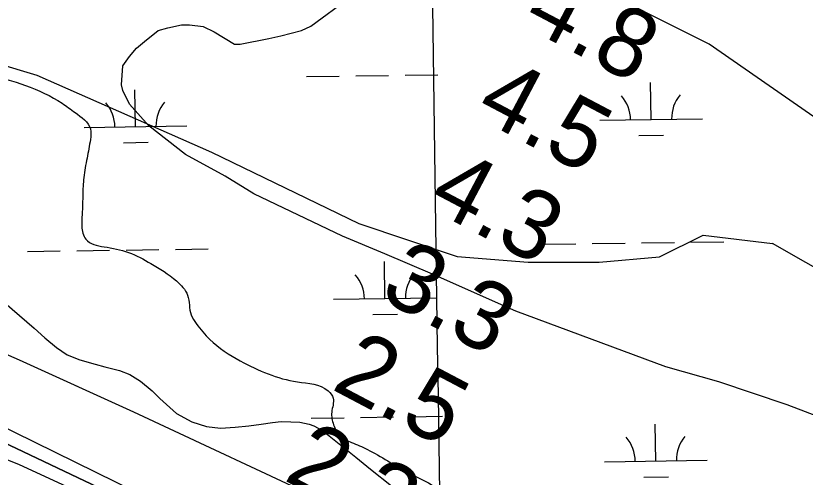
# Model space of a CAD drawing. Extents: x 3767014 to 3805179, y 361544 to 387384.
# Drawn here: x 3789247 to 3790016, y 377745 to 378195 of the extents above; entities that cross this region are included whole.
import ezdxf

# ---------------------------------------------------------------- set-up
doc = ezdxf.new("R2010")
doc.units = 0
for name, color, linetype in [('V-GRID-MAJR', 7, 'Continuous'), ('V-RIVR-EDGE', 7, 'Continuous'), ('V-RIVR-RANG', 7, 'Continuous'), ('V-ROAD-CNTR', 7, 'Continuous'), ('V-SITE-VEGE', 7, 'Continuous'), ('V-TOPO-DPTH', 7, 'Continuous'), ('V-TOPO-MINR', 7, 'Continuous'), ('V-TOPO-WATR', 7, 'Continuous'), ('V-WETL-SWMP', 7, 'Continuous')]:
    doc.layers.add(name, color=color, linetype=linetype)

msp = doc.modelspace()

# ---------------------------------------------------------------- linework, layer by layer
at = {"layer": 'V-GRID-MAJR'}
msp.add_spline([(3789806.62, 367223.106), (3789722.043, 373279.937), (3789637.419, 379340.141), (3789552.795, 385400.346), (3789552.748, 385403.717)], degree=3, dxfattribs=at)
at = {"layer": 'V-RIVR-EDGE'}
msp.add_spline([(3788386.899, 379042.41), (3788417.904, 379023.435), (3788440.887, 378992.179), (3788448.043, 378960.51), (3788447.055, 378926.601), (3788439.707, 378880.951), (3788409.24, 378810.941), (3788372.521, 378773.051), (3788350.301, 378746.88), (3788331.714, 378727.484), (3788310.448, 378721.658), (3788272.476, 378725.369), (3788242.231, 378745.339), (3788209.71, 378759.436), (3788168.127, 378765.869), (3788122.896, 378759.651), (3788118.818, 378756.044), (3788116.991, 378748.814), (3788142.224, 378713.031), (3788167.911, 378678.151), (3788193.135, 378639.203), (3788209.812, 378617.91), (3788232.374, 378599.316), (3788284.708, 378552.162), (3788334.36, 378517.675), (3788381.771, 378490.881), (3788413.396, 378480.403), (3788449.09, 378469.463), (3788474.382, 378458.096), (3788505.999, 378444.001), (3788536.264, 378432.17), (3788579.627, 378414.429), (3788610.795, 378401.691), (3788697.059, 378362.14), (3788738.16, 378343.5), (3788779.271, 378329.381), (3788814.951, 378313.015), (3788851.077, 378293.935), (3788883.135, 378275.77), (3788911.132, 378260.779), (3788948.168, 378243.958), (3789043.462, 378198.958), (3789099.476, 378177.116), (3789152.324, 378155.282), (3789195.7, 378142.514), (3789220.104, 378137.48), (3789256.703, 378126.99), (3789292.381, 378109.72), (3789305.019, 378100.645), (3789319.901, 378084.783), (3789319.875, 378074.383), (3789316.665, 378056.305), (3789313.453, 378037.322), (3789312.506, 378020.143), (3789312.015, 378004.318), (3789311.527, 377989.85), (3789315.565, 377977.18), (3789323.24, 377972.187), (3789333.182, 377969.902), (3789357.132, 377964.417), (3789378.809, 377953.511), (3789403.636, 377936.72), (3789414.453, 377922.676), (3789418.024, 377903.677), (3789422.976, 377895.074), (3789436.051, 377879.668), (3789465.842, 377858.795), (3789492.94, 377846.067), (3789521.406, 377838.31), (3789551.227, 377829.646), (3789556.183, 377822.399), (3789554.793, 377808.837), (3789556.572, 377796.625), (3789562.875, 377785.757), (3789574.163, 377779.399), (3789589.52, 377772.579), (3789629.254, 377749.873), (3789659.506, 377732.616), (3789679.346, 377710.411), (3789704.616, 377690.001), (3789743.898, 377667.296), (3789778.225, 377652.29), (3789817.076, 377638.177), (3789856.394, 377630.393), (3789894.372, 377628.943), (3789923.318, 377632.036), (3789940.496, 377630.637), (3789978.452, 377620.144), (3790020.916, 377604.665), (3790063.38, 377588.735), (3790119.844, 377565.987), (3790170.428, 377542.802), (3790207.46, 377524.624), (3790239.091, 377516.407), (3790272.094, 377514.517), (3790305.101, 377514.435), (3790324.545, 377514.839), (3790349.4, 377509.352), (3790365.658, 377501.173), (3790373.774, 377492.11), (3790385.042, 377477.613), (3790401.749, 377468.076), (3790433.359, 377451.72), (3790441.459, 377435.875), (3790452.243, 377408.266), (3790459.895, 377394.23), (3790472.083, 377386.061), (3790487.003, 377385.572), (3790498.311, 377387.353), (3790504.201, 377392.312), (3790520.964, 377405.383), (3790533.189, 377412.135), (3790549.469, 377413), (3790572.974, 377410.228), (3790584.283, 377412.461), (3790599.67, 377417.849), (3790607.809, 377417.829), (3790615.944, 377416.452), (3790628.576, 377404.665), (3790642.983, 377379.761), (3790657.835, 377351.69), (3790662.758, 377331.331), (3790670.426, 377323.625), (3790683.074, 377318.62), (3790699.796, 377315.414), (3790710.185, 377310.866), (3790722.363, 377298.628), (3790739.518, 377287.734), (3790749.912, 377285.447), (3790762.542, 377273.208)], degree=3, dxfattribs=at)
at = {"layer": 'V-ROAD-CNTR'}
msp.add_spline([(3789581.829, 379014.242), (3789632.652, 378972.879), (3789731.51, 378862.57), (3789802.806, 378801.065), (3789923.199, 378766.048), (3790003.638, 378730.023), (3790356.793, 378616.653), (3790480.134, 378568.973), (3790650.56, 378470.616), (3790827.157, 378338.47), (3791018.705, 378235.533), (3791217.941, 378153.785), (3791381.72, 378047.016), (3791482.105, 377970.945), (3791547.781, 377930.243), (3791665.542, 377852.254), (3791800.995, 377792.372)], degree=3, dxfattribs=at)
at = {"layer": 'V-SITE-VEGE'}
for p, q in [((3789534.582, 378184.684), (3789581.025, 378219.222)), ((3789395.204, 378183.277), (3789408.475, 378185.94)), ((3789408.475, 378185.94), (3789416.439, 378185.946)), ((3789416.439, 378185.946), (3789429.714, 378184.625)), ((3789372.643, 378169.99), (3789385.912, 378180.617)), ((3789385.912, 378180.617), (3789395.204, 378183.277)), ((3789429.714, 378184.625), (3789440.337, 378179.321)), ((3789440.337, 378179.321), (3789460.256, 378167.385)), ((3789505.386, 378175.374), (3789525.293, 378180.697)), ((3789525.293, 378180.697), (3789534.582, 378184.684)), ((3789364.682, 378163.35), (3789372.643, 378169.99)), ((3789465.567, 378167.389), (3789493.44, 378172.714)), ((3789493.44, 378172.714), (3789505.386, 378175.374)), ((3789358.051, 378155.382), (3789364.682, 378163.35)), ((3789460.256, 378167.385), (3789465.567, 378167.389)), ((3789351.417, 378146.086), (3789358.051, 378155.382)), ((3789350.1, 378127.5), (3789351.417, 378146.086)), ((3789351.432, 378122.192), (3789350.1, 378127.5)), ((3789358.073, 378108.921), (3789351.432, 378122.192)), ((3789376.671, 378087.691), (3789358.073, 378108.921)), ((3789412.53, 378059.836), (3789376.671, 378087.691)), ((3789451.036, 378038.619), (3789412.53, 378059.836)), ((3789478.922, 378021.377), (3789451.036, 378038.619)), ((3789565.229, 377980.273), (3789478.922, 378021.377)), ((3789606.387, 377963.042), (3789565.229, 377980.273)), ((3789652.86, 377943.156), (3789606.387, 377963.042)), ((3789733.855, 377907.359), (3789652.86, 377943.156)), ((3789879.902, 377853.015), (3789733.855, 377907.359)), ((3789931.681, 377838.441), (3789879.902, 377853.015)), ((3789998.065, 377815.913), (3789931.681, 377838.441)), ((3790094.989, 377778.797), (3789998.065, 377815.913))]:
    msp.add_line(p, q, dxfattribs=at)
at = {"layer": 'V-TOPO-DPTH'}
for points in [[(3790413.345, 377364.909), (3789936.679, 377559.054), (3789877.691, 377583.175), (3789818.748, 377607.406), (3789759.873, 377631.8), (3789701.043, 377656.304), (3789612.243, 377693.436), (3789597.885, 377699.542), (3789583.579, 377705.765), (3789569.35, 377712.163), (3789555.172, 377718.676), (3789362.032, 377808.842), (3789250.863, 377859.454), (3789139.082, 377908.637), (3789026.382, 377955.677), (3788913.07, 378001.289), (3788683.81, 378091.04), (3788054.807, 378597.741)], [(3788345.358, 378185.495), (3788427.807, 378146.769), (3788606.847, 378064.53), (3788632.454, 378052.868), (3788658.109, 378041.317), (3788683.839, 378029.932), (3788709.618, 378018.658), (3788811.24, 377974.605), (3788887.688, 377940.992), (3788963.896, 377906.852), (3789039.744, 377871.919), (3789115.352, 377836.46), (3789532.426, 377638.2), (3789538.728, 377635.223), (3789545.039, 377632.267), (3789551.365, 377629.341), (3789557.7, 377626.436), (3789614.623, 377600.495), (3789649.511, 377584.83), (3789684.512, 377569.423), (3789719.681, 377554.406), (3789754.963, 377539.649), (3790373.858, 377284.799)], [(3788345.358, 378185.495), (3788427.807, 378146.769), (3788606.847, 378064.53), (3788632.454, 378052.868), (3788658.109, 378041.317), (3788683.839, 378029.932), (3788709.618, 378018.658), (3788811.24, 377974.605), (3788887.688, 377940.992), (3788963.896, 377906.852), (3789039.744, 377871.919), (3789115.352, 377836.46), (3789532.426, 377638.2), (3789538.728, 377635.223), (3789545.039, 377632.267), (3789551.365, 377629.341), (3789557.7, 377626.436), (3789614.623, 377600.495), (3789649.511, 377584.83), (3789684.512, 377569.423), (3789719.681, 377554.406), (3789754.963, 377539.649), (3790373.858, 377284.799)]]:
    msp.add_lwpolyline(points, dxfattribs=at)
at = {"layer": 'V-TOPO-MINR'}
for points in [[(3790043.148, 378083.131), (3789922.102, 378167.344), (3789794.615, 378231.482), (3789651.041, 378242.474), (3789512.759, 378242.816), (3789401.069, 378243.092), (3789305.336, 378243.329), (3789161.788, 378264.958), (3788949.217, 378334.625), (3788784.566, 378425.448), (3788556.119, 378527.066), (3788189.495, 378671.574)], [(3788162.678, 378581.224), (3788486.702, 378415.547), (3788810.83, 378292.419), (3789071.202, 378196.041), (3789267.843, 378137.05), (3789437.852, 378062.17), (3789581.282, 377992.674), (3789676.937, 377960.526), (3789746.064, 377955.036), (3789815.205, 377954.865), (3789873.722, 377960.039), (3789916.323, 377981.208), (3789983.968, 377973.118)], [(3790373.858, 377284.799), (3789754.963, 377539.649), (3789719.681, 377554.406), (3789684.512, 377569.423), (3789649.511, 377584.83), (3789614.623, 377600.495), (3789557.7, 377626.436), (3789551.365, 377629.341), (3789545.039, 377632.267), (3789538.728, 377635.223), (3789532.426, 377638.2), (3789115.352, 377836.46), (3789039.744, 377871.919), (3788963.896, 377906.852), (3788887.688, 377940.992), (3788811.24, 377974.605), (3788709.618, 378018.658), (3788683.839, 378029.932), (3788658.109, 378041.317), (3788632.454, 378052.868), (3788606.847, 378064.53), (3788427.807, 378146.769), (3788345.358, 378185.495)], [(3790043.148, 378083.131), (3790684.23, 377803.87), (3791520.452, 377173.587), (3791557.082, 377146.104), (3791593.792, 377118.731), (3791630.624, 377091.519), (3791667.535, 377064.417), (3792514.92, 376445.1), (3792545.055, 376379.136), (3792523.728, 376357.915), (3792491.804, 376352.675), (3791472.08, 376949.14), (3790583.72, 377630.96), (3789983.968, 377973.118)], [(3790330.194, 377284.062), (3789884.602, 377471.694), (3789826.92, 377496.249), (3789769.368, 377521.105), (3789712.013, 377546.411), (3789654.789, 377572.016), (3789562.023, 377613.963), (3789551.286, 377618.834), (3789540.558, 377623.722), (3789529.841, 377628.638), (3789519.133, 377633.571), (3789250.294, 377757.828), (3788674.43, 377984.372)], [(3790026.017, 377459.862), (3789893.553, 377505.393), (3789844.39, 377522.677), (3789795.396, 377540.419), (3789746.655, 377558.846), (3789698.083, 377577.73), (3789627.811, 377605.619), (3789614.548, 377611.006), (3789601.344, 377616.534), (3789588.231, 377622.273), (3789575.178, 377628.152), (3789553.716, 377638.026), (3789551.443, 377639.082), (3789549.176, 377640.15), (3789546.917, 377641.236), (3789544.663, 377642.333), (3788926.686, 377946.288)]]:
    msp.add_lwpolyline(points, dxfattribs=at)
at = {"layer": 'V-TOPO-WATR'}
msp.add_lwpolyline([(3790413.345, 377364.909), (3789936.679, 377559.054), (3789877.691, 377583.175), (3789818.748, 377607.406), (3789759.873, 377631.8), (3789701.043, 377656.304), (3789612.243, 377693.436), (3789597.885, 377699.542), (3789583.579, 377705.765), (3789569.35, 377712.163), (3789555.172, 377718.676), (3789362.032, 377808.842), (3789250.863, 377859.454), (3789139.082, 377908.637), (3789026.382, 377955.677), (3788913.07, 378001.289), (3788683.81, 378091.04), (3788054.807, 378597.741)], dxfattribs=at)
at = {"layer": 'V-WETL-SWMP'}
for p, q in [((3789530.167, 378135.659), (3789562.164, 378136.104)), ((3789578.163, 378136.326), (3789610.16, 378136.77)), ((3789626.158, 378136.992), (3789658.155, 378137.437)), ((3789865.624, 378093.884), (3789865.124, 378129.881)), ((3789363.765, 378086.913), (3789363.264, 378122.91)), ((3789815.629, 378093.19), (3789915.619, 378094.579)), ((3789313.769, 378086.219), (3789413.76, 378087.608)), ((3789853.839, 378078.288), (3789877.837, 378078.622)), ((3789351.98, 378071.317), (3789375.978, 378071.65)), ((3789760.458, 377972.341), (3789792.455, 377972.786)), ((3789808.453, 377973.008), (3789840.45, 377973.452)), ((3789856.449, 377973.674), (3789888.446, 377974.119)), ((3789904.444, 377974.341), (3789936.441, 377974.786)), ((3789258.599, 377965.37), (3789290.596, 377965.814)), ((3789306.594, 377966.036), (3789338.591, 377966.481)), ((3789354.589, 377966.703), (3789386.586, 377967.148)), ((3789402.585, 377967.37), (3789434.582, 377967.814)), ((3789606.586, 377919.457), (3789606.086, 377955.453)), ((3789220.728, 377928.92), (3789265.184, 377890.486)), ((3789556.591, 377918.762), (3789656.581, 377920.151)), ((3789594.801, 377903.861), (3789618.799, 377904.194)), ((3789265.184, 377890.486), (3789275.584, 377881.137)), ((3789275.584, 377881.137), (3789286.763, 377871.789)), ((3789286.763, 377871.789), (3789297.42, 377864.779)), ((3789297.42, 377864.779), (3789309.636, 377859.849)), ((3789309.636, 377859.849), (3789324.45, 377855.699)), ((3789324.45, 377855.699), (3789333.806, 377853.106)), ((3789333.806, 377853.106), (3789348.1, 377849.476)), ((3789348.1, 377849.476), (3789358.236, 377845.584)), ((3789358.236, 377845.584), (3789368.634, 377839.093)), ((3789368.634, 377839.093), (3789380.073, 377829.745)), ((3789380.073, 377829.745), (3789387.612, 377822.214)), ((3789387.612, 377822.214), (3789403.732, 377807.411)), ((3789403.732, 377807.411), (3789418.548, 377799.364)), ((3789534.788, 377803.016), (3789566.785, 377803.461)), ((3789582.784, 377803.683), (3789614.781, 377804.127)), ((3789630.779, 377804.35), (3789662.776, 377804.794)), ((3789418.548, 377799.364), (3789432.842, 377794.954)), ((3789432.842, 377794.954), (3789446.615, 377793.143)), ((3789446.615, 377793.143), (3789460.906, 377794.19)), ((3789460.906, 377794.19), (3789474.158, 377795.497)), ((3789474.158, 377795.497), (3789486.11, 377797.063)), ((3789486.11, 377797.063), (3789497.023, 377798.628)), ((3789497.023, 377798.628), (3789505.598, 377799.672)), ((3789505.598, 377799.672), (3789514.952, 377799.418)), ((3789514.952, 377799.418), (3789523.788, 377799.163)), ((3789523.788, 377799.163), (3789532.883, 377797.089)), ((3789532.883, 377797.089), (3789537.302, 377795.532)), ((3789537.302, 377795.532), (3789545.88, 377790.86)), ((3789870.245, 377761.242), (3789869.745, 377797.238)), ((3789545.88, 377790.86), (3789560.438, 377779.174)), ((3789560.438, 377779.174), (3789578.375, 377765.152)), ((3789578.375, 377765.152), (3789592.414, 377753.467)), ((3789820.25, 377760.547), (3789920.24, 377761.936)), ((3789592.414, 377753.467), (3789612.951, 377737.108)), ((3789858.46, 377745.645), (3789882.458, 377745.979))]:
    msp.add_line(p, q, dxfattribs=at)
for centre, start, end in [((3789810.38, 378093.592), 0.024037, 41.567696), ((3789920.855, 378095.127), 140.024034, 181.567693), ((3789308.52, 378086.62), 0.024037, 41.567696), ((3789418.996, 378088.155), 140.024034, 181.567693), ((3789551.342, 377919.164), 0.024037, 41.567696), ((3789661.817, 377920.699), 140.024034, 181.567693), ((3789815.001, 377760.949), 0.024037, 41.567696), ((3789925.476, 377762.484), 140.024034, 181.567693)]:
    msp.add_arc(centre, 35.246, start, end, dxfattribs=at)

# ---------------------------------------------------------------- texts
at = {"layer": 'V-RIVR-RANG'}
for s, p in [('4.8', (3789739.01, 378186.141)), ('4.5', (3789692.554, 378097.587)), ('4.3', (3789646.098, 378009.033)), ('3.3', (3789599.642, 377920.478)), ('2.5', (3789553.186, 377831.924)), ('2.3', (3789506.73, 377743.37))]:
    msp.add_text(s, height=67, rotation=332.178326, dxfattribs=at).set_placement(p)

doc.saveas('drawing.dxf')
